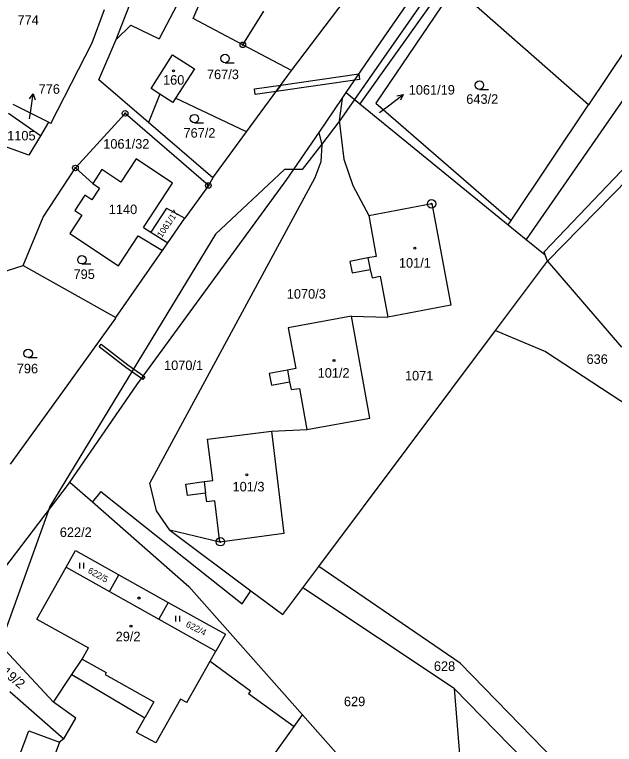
# Model space of a CAD drawing. Extents: x -547623 to -538651, y -1096714 to -1086522.
# Drawn here: x -542557.8 to -542450.9, y -1093102.4 to -1092972.4 of the extents above; entities that cross this region are included whole.
import ezdxf

# ---------------------------------------------------------------- set-up
doc = ezdxf.new("R2010")
doc.units = 0
for name, color, linetype in [('podzemní_provozovana', 7, 'Continuous'), ('Vrstva 1', 7, 'Continuous'), ('Vrstva 25', 7, 'Continuous'), ('Vrstva 30', 7, 'Continuous'), ('Vrstva 33', 7, 'Continuous'), ('Vrstva 52', 7, 'Continuous'), ('Vrstva 83', 7, 'Continuous'), ('Vrstva 86', 7, 'Continuous'), ('Vrstva 90', 7, 'Continuous'), ('Vrstva 92', 7, 'Continuous')]:
    doc.layers.add(name, color=color, linetype=linetype)

msp = doc.modelspace()

# ---------------------------------------------------------------- linework, layer by layer
at = {"layer": 'podzemní_provozovana'}
for p, q in [((-542554.91, -1092989.45), (-542554.5, -1092986.48)), ((-542490.96, -1092988.45), (-542488.58, -1092986.63))]:
    msp.add_line(p, q, dxfattribs=at)
for points in [[(-542555.13, -1092987.4), (-542554.5, -1092986.48), (-542554.14, -1092987.54)], [(-542489.67, -1092986.84), (-542488.58, -1092986.63), (-542489.07, -1092987.63)], [(-542492.77, -1092989.83), (-542490.96, -1092988.45)], [(-542555.12, -1092990.94), (-542554.91, -1092989.45)]]:
    msp.add_lwpolyline(points, dxfattribs=at)
at = {"layer": 'Vrstva 1'}
for points in [[(-542491.96, -1092976.38), (-542469.63, -1092944.19)], [(-542466.58, -1092946.56), (-542496.27, -1092988.27)], [(-542408.03, -1092960.23), (-542462.85, -1093016.3)], [(-542539.7, -1092976.81), (-542534.42, -1092963.24)], [(-542463.47, -1093014.64), (-542414.71, -1092963.49)], [(-542479.43, -1092967.43), (-542493.45, -1092988.17)], [(-542455.55, -1092988.45), (-542479.43, -1092967.43)], [(-542441.78, -1092967.83), (-542455.55, -1092988.45)], [(-542436.57, -1092969), (-542466.67, -1093012.42)], [(-542528.85, -1092970.58), (-542532.04, -1092976.7)], [(-542526, -1092973.06), (-542524.69, -1092970.02)], [(-542508.46, -1092982.35), (-542498.88, -1092969.7)], [(-542543.97, -1092977.38), (-542541.77, -1092971.46)], [(-542517.13, -1092977.76), (-542513.41, -1092971.76)], [(-542517.13, -1092977.76), (-542526, -1092973.06)], [(-542539.7, -1092976.81), (-542537.08, -1092974.23)], [(-542537.08, -1092974.23), (-542532.04, -1092976.7)], [(-542542.76, -1092983.98), (-542539.7, -1092976.81)], [(-542498.71, -1092986.28), (-542491.96, -1092976.38)], [(-542551.3, -1092991.75), (-542543.97, -1092977.38)], [(-542508.46, -1092982.35), (-542517.13, -1092977.76)], [(-542533.48, -1092985.55), (-542529.68, -1092979.57)], [(-542529.68, -1092979.57), (-542525.73, -1092982.05)], [(-542525.73, -1092982.05), (-542529.11, -1092987.29)], [(-542516.46, -1092993.24), (-542508.46, -1092982.35)], [(-542533.92, -1092991.6), (-542542.76, -1092983.98)], [(-542531.94, -1092986.53), (-542533.48, -1092985.55)], [(-542499.42, -1092987.31), (-542498.71, -1092986.28)], [(-542498.71, -1092986.28), (-542496.27, -1092988.27)], [(-542531.94, -1092986.53), (-542533.92, -1092991.6)], [(-542529.59, -1092988.02), (-542531.94, -1092986.53)], [(-542529.11, -1092987.29), (-542529.59, -1092988.02)], [(-542516.46, -1092993.24), (-542529.11, -1092987.29)], [(-542503.56, -1092993.36), (-542499.42, -1092987.31)], [(-542499.42, -1092987.31), (-542499.98, -1092991.22)], [(-542551.75, -1092991.53), (-542558.06, -1092988.41)], [(-542496.27, -1092988.27), (-542469.84, -1093009.84)], [(-542493.45, -1092988.17), (-542469.32, -1093009.06)], [(-542469.32, -1093009.06), (-542455.55, -1092988.45)], [(-542553.19, -1092993.96), (-542558.87, -1092990)], [(-542538.1, -1092989.97), (-542546.94, -1092999.7)], [(-542523.27, -1093002.82), (-542538.1, -1092989.97)], [(-542551.75, -1092991.53), (-542553.19, -1092993.96)], [(-542551.3, -1092991.75), (-542551.75, -1092991.53)], [(-542499.98, -1092991.22), (-542499.12, -1092998.11)], [(-542522.49, -1093001.45), (-542533.92, -1092991.6)], [(-542553.19, -1092993.96), (-542555.25, -1092997.43)], [(-542522.49, -1093001.45), (-542516.46, -1092993.24)], [(-542509.31, -1093001.78), (-542503.56, -1092993.36)], [(-542503.02, -1092995.55), (-542503.56, -1092993.36)], [(-542555.25, -1092997.43), (-542561.53, -1092995.16)], [(-542503.19, -1092998.56), (-542503.02, -1092995.55)], [(-542536.1, -1092998.08), (-542538.83, -1093002.23)], [(-542529.64, -1093002.42), (-542536.1, -1092998.08)], [(-542504.27, -1093001.41), (-542503.19, -1092998.56)], [(-542499.12, -1092998.11), (-542497.51, -1093002.85)], [(-542552.67, -1093008.46), (-542546.94, -1092999.7)], [(-542546.94, -1092999.7), (-542543.87, -1093002.48)], [(-542542.24, -1092999.99), (-542543.87, -1093002.48)], [(-542538.83, -1093002.23), (-542542.24, -1092999.99)], [(-542536.01, -1093038.34), (-542509.31, -1093001.78)], [(-542533.7, -1093055.87), (-542504.27, -1093001.41)], [(-542522.49, -1093001.45), (-542523.27, -1093002.82)], [(-542543.87, -1093002.48), (-542542.63, -1093003.3)], [(-542534.8, -1093010.3), (-542529.64, -1093002.42)], [(-542523.27, -1093002.82), (-542527.48, -1093008.65)], [(-542497.51, -1093002.85), (-542494.71, -1093008.14)], [(-542545.25, -1093004.55), (-542547.05, -1093007.29)], [(-542544, -1093005.38), (-542545.25, -1093004.55)], [(-542542.63, -1093003.3), (-542544, -1093005.38)], [(-542530.75, -1093006.87), (-542533.53, -1093011.11)], [(-542530.75, -1093006.87), (-542527.48, -1093008.65)], [(-542494.71, -1093008.14), (-542483.47, -1093006.01)], [(-542483.47, -1093006.01), (-542480.05, -1093024.16)], [(-542556.23, -1093017.05), (-542552.67, -1093008.46)], [(-542545.81, -1093008.11), (-542547.94, -1093011.35)], [(-542547.05, -1093007.29), (-542545.81, -1093008.11)], [(-542494.71, -1093008.14), (-542493.39, -1093015.44)], [(-542530.51, -1093013.03), (-542527.48, -1093008.65)], [(-542469.84, -1093009.84), (-542469.32, -1093009.06)], [(-542534.8, -1093010.3), (-542533.53, -1093011.11)], [(-542469.84, -1093009.84), (-542466.67, -1093012.42)], [(-542547.94, -1093011.35), (-542539.27, -1093017.11)], [(-542539.27, -1093017.11), (-542535.79, -1093011.81)], [(-542535.79, -1093011.81), (-542531.46, -1093014.4)], [(-542533.53, -1093011.11), (-542530.51, -1093013.03)], [(-542531.46, -1093014.4), (-542530.51, -1093013.03)], [(-542466.67, -1093012.42), (-542463.26, -1093015.2)], [(-542539.74, -1093026.36), (-542531.46, -1093014.4)], [(-542463.26, -1093015.2), (-542463.47, -1093014.64)], [(-542494.85, -1093015.72), (-542498.06, -1093016.35)], [(-542493.39, -1093015.44), (-542494.85, -1093015.72)], [(-542462.85, -1093016.3), (-542463.26, -1093015.2)], [(-542560.01, -1093018.26), (-542556.23, -1093017.05)], [(-542556.23, -1093017.05), (-542539.74, -1093026.36)], [(-542498.06, -1093016.35), (-542497.65, -1093018.39)], [(-542472.12, -1093028.67), (-542462.85, -1093016.3)], [(-542462.85, -1093016.3), (-542449.67, -1093031.64)], [(-542497.65, -1093018.39), (-542494.42, -1093017.79)], [(-542494.42, -1093017.79), (-542494.07, -1093019.25)], [(-542494.07, -1093019.25), (-542492.67, -1093018.99)], [(-542492.67, -1093018.99), (-542491.28, -1093026.26)], [(-542480.05, -1093024.16), (-542491.28, -1093026.26)], [(-542539.83, -1093026.48), (-542549.23, -1093039.59)], [(-542539.83, -1093026.48), (-542539.74, -1093026.36)], [(-542497.78, -1093026.08), (-542509.04, -1093028.18)], [(-542494.52, -1093044.28), (-542497.78, -1093026.08)], [(-542497.78, -1093026.08), (-542491.28, -1093026.26)], [(-542509.04, -1093028.18), (-542507.66, -1093035.45)], [(-542503.6, -1093070.72), (-542472.12, -1093028.67)], [(-542472.12, -1093028.67), (-542463.21, -1093032.4)], [(-542463.21, -1093032.4), (-542443.24, -1093045.46)], [(-542509.16, -1093035.71), (-542512.45, -1093036.29)], [(-542507.66, -1093035.45), (-542509.16, -1093035.71)], [(-542512.45, -1093036.29), (-542512.04, -1093038.41)], [(-542547.93, -1093055.65), (-542536.01, -1093038.34)], [(-542512.04, -1093038.41), (-542508.81, -1093037.8)], [(-542508.81, -1093037.8), (-542508.5, -1093039.19)], [(-542549.23, -1093039.59), (-542558.56, -1093052.45)], [(-542508.5, -1093039.19), (-542507.06, -1093039.01)], [(-542507.06, -1093039.01), (-542505.73, -1093046.3)], [(-542505.73, -1093046.3), (-542494.52, -1093044.28)], [(-542523.44, -1093048.01), (-542512.05, -1093046.56)], [(-542512.05, -1093046.56), (-542505.73, -1093046.3)], [(-542512.05, -1093046.56), (-542509.8, -1093064.8)], [(-542522.49, -1093055.36), (-542523.44, -1093048.01)], [(-542560.68, -1093072.42), (-542548.17, -1093056)], [(-542548.17, -1093056), (-542547.93, -1093055.65)], [(-542547.93, -1093055.65), (-542543.9, -1093059.19)], [(-542532.49, -1093060.8), (-542533.7, -1093055.87)], [(-542527.29, -1093056), (-542523.99, -1093055.56)], [(-542526.99, -1093058.07), (-542527.29, -1093056)], [(-542523.99, -1093055.56), (-542522.49, -1093055.36)], [(-542542.41, -1093057.31), (-542543.9, -1093059.19)], [(-542542.41, -1093057.31), (-542525.02, -1093071.17)], [(-542523.77, -1093057.66), (-542526.99, -1093058.07)], [(-542523.54, -1093059.19), (-542523.77, -1093057.66)], [(-542522.09, -1093058.97), (-542523.54, -1093059.19)], [(-542521.2, -1093066.33), (-542522.09, -1093058.97)], [(-542543.9, -1093059.19), (-542526.75, -1093074.24)], [(-542530.13, -1093064.24), (-542532.49, -1093060.8)], [(-542521.2, -1093066.33), (-542530.13, -1093064.24)], [(-542530.13, -1093064.24), (-542515.69, -1093075.01)], [(-542509.8, -1093064.8), (-542521.2, -1093066.33)], [(-542548.59, -1093070.79), (-542546.91, -1093067.82)], [(-542546.91, -1093067.82), (-542539.2, -1093072.17)], [(-542553.81, -1093080.07), (-542548.59, -1093070.79)], [(-542548.59, -1093070.79), (-542540.86, -1093075.14)], [(-542506.44, -1093074.52), (-542503.6, -1093070.72)], [(-542478.44, -1093087.92), (-542503.6, -1093070.72)], [(-542540.86, -1093075.14), (-542539.2, -1093072.17)], [(-542539.2, -1093072.17), (-542530.43, -1093077.1)], [(-542525.02, -1093071.17), (-542517.24, -1093077.37)], [(-542526.75, -1093074.24), (-542506.5, -1093097.1)], [(-542509.99, -1093079.26), (-542506.44, -1093074.52)], [(-542479.46, -1093092.45), (-542506.44, -1093074.52)], [(-542517.24, -1093077.37), (-542515.69, -1093075.01)], [(-542515.69, -1093075.01), (-542509.99, -1093079.26)], [(-542530.43, -1093077.1), (-542532.11, -1093080.08)], [(-542530.43, -1093077.1), (-542520.22, -1093082.74)], [(-542553.81, -1093080.07), (-542544.64, -1093085.18)], [(-542532.11, -1093080.08), (-542521.95, -1093085.8)], [(-542520.22, -1093082.74), (-542521.95, -1093085.8)], [(-542550.87, -1093094.86), (-542561.15, -1093083.88)], [(-542545.76, -1093087.2), (-542544.64, -1093085.18)], [(-542522.93, -1093087.54), (-542521.95, -1093085.8)], [(-542547.59, -1093089.94), (-542545.76, -1093087.2)], [(-542527.1, -1093094.95), (-542522.93, -1093087.54)], [(-542522.93, -1093087.54), (-542515.78, -1093092.84)], [(-542478.44, -1093087.92), (-542457.08, -1093109.85)], [(-542550.87, -1093094.86), (-542547.59, -1093089.94)], [(-542547.59, -1093089.94), (-542534.58, -1093097.66)], [(-542515.78, -1093092.84), (-542516.11, -1093093.34)], [(-542479.46, -1093092.45), (-542459.67, -1093112.74)], [(-542479.46, -1093092.45), (-542476.32, -1093131.19)], [(-542558.62, -1093092.98), (-542549.02, -1093101.39)], [(-542516.11, -1093093.34), (-542508, -1093099.2)], [(-542546.9, -1093097.74), (-542550.87, -1093094.86)], [(-542528.23, -1093094.31), (-542532.61, -1093102.12)], [(-542527.1, -1093094.95), (-542528.23, -1093094.31)], [(-542549.02, -1093101.39), (-542546.9, -1093097.74)], [(-542536.04, -1093100.28), (-542534.58, -1093097.66)], [(-542508, -1093099.2), (-542506.5, -1093097.1)], [(-542506.5, -1093097.1), (-542476.32, -1093131.19)], [(-542526.63, -1093125.33), (-542508, -1093099.2)], [(-542557.5, -1093105.98), (-542555.23, -1093099.95)], [(-542555.23, -1093099.95), (-542549.78, -1093102)], [(-542532.61, -1093102.12), (-542536.04, -1093100.28)], [(-542549.78, -1093102), (-542552.05, -1093108.03)], [(-542549.02, -1093101.39), (-542549.78, -1093102)]]:
    msp.add_lwpolyline(points, dxfattribs=at)
at = {"layer": 'Vrstva 25'}
for p, q in [((-542520.3, -1092980.94), (-542518.7, -1092980.94)), ((-542474.99, -1092985.7), (-542473.39, -1092985.7)), ((-542525.75, -1092991.66), (-542524.15, -1092991.66)), ((-542545.79, -1093016.79), (-542544.19, -1093016.79)), ((-542555.36, -1093033.48), (-542553.76, -1093033.48)), ((-542546.14, -1093071.07), (-542546.14, -1093070.06)), ((-542545.46, -1093071.07), (-542545.46, -1093070.06)), ((-542529.04, -1093080.47), (-542529.04, -1093079.47)), ((-542528.36, -1093080.47), (-542528.36, -1093079.47))]:
    msp.add_line(p, q, dxfattribs=at)
for centre, radius in [((-542520.3, -1092980.19), 0.75), ((-542529.49, -1092982.39), 0.175), ((-542474.99, -1092984.95), 0.75), ((-542525.75, -1092990.91), 0.75), ((-542486.51, -1093013.97), 0.175), ((-542545.79, -1093016.04), 0.75), ((-542555.36, -1093032.73), 0.75), ((-542500.89, -1093033.98), 0.175), ((-542516.42, -1093054.37), 0.175), ((-542535.62, -1093076.31), 0.175), ((-542537.05, -1093081.34), 0.175)]:
    msp.add_circle(centre, radius, dxfattribs=at)
at = {"layer": 'Vrstva 30'}
for points in [[(-542510.35, -1092984.93), (-542496.47, -1092982.95)], [(-542496.47, -1092982.95), (-542496.33, -1092983.94)], [(-542515.06, -1092985.6), (-542510.35, -1092984.93)], [(-542496.33, -1092983.94), (-542511.18, -1092986.06)], [(-542511.18, -1092986.06), (-542510.35, -1092984.93)], [(-542510.35, -1092984.93), (-542511.18, -1092986.06)], [(-542514.92, -1092986.59), (-542515.06, -1092985.6)], [(-542511.18, -1092986.06), (-542514.92, -1092986.59)], [(-542542.74, -1093031.55), (-542542.37, -1093031.08)], [(-542537.97, -1093035.27), (-542542.74, -1093031.55)], [(-542542.37, -1093031.08), (-542537.62, -1093034.79)], [(-542535.19, -1093037.22), (-542537.97, -1093035.27)], [(-542537.62, -1093034.79), (-542534.83, -1093036.73)], [(-542534.83, -1093036.73), (-542535.19, -1093037.22)], [(-542535.19, -1093037.22), (-542534.83, -1093036.73)], [(-542534.59, -1093036.9), (-542534.93, -1093037.4)], [(-542534.83, -1093036.73), (-542534.59, -1093036.9)], [(-542534.93, -1093037.4), (-542535.19, -1093037.22)]]:
    msp.add_lwpolyline(points, dxfattribs=at)
at = {"layer": 'Vrstva 33'}
for points in [[(-542494.85, -1093015.72), (-542494.42, -1093017.79)], [(-542509.16, -1093035.71), (-542508.81, -1093037.8)], [(-542523.99, -1093055.56), (-542523.77, -1093057.66)], [(-542540.86, -1093075.14), (-542532.11, -1093080.08)], [(-542545.76, -1093087.2), (-542541.46, -1093089.59)], [(-542541.46, -1093089.59), (-542541.67, -1093089.94)], [(-542541.67, -1093089.94), (-542532.97, -1093094.78)], [(-542532.97, -1093094.78), (-542534.58, -1093097.66)]]:
    msp.add_lwpolyline(points, dxfattribs=at)
at = {"layer": 'Vrstva 52'}
msp.add_lwpolyline([(-542336, -1092788), (-542366, -1092811), (-542396.14, -1092845.28), (-542406, -1092856.5), (-542443.23, -1092909.97), (-542443.37, -1092910.18), (-542443.68, -1092910.61), (-542467.96, -1092945.49), (-542497.21, -1092987.5), (-542499.95, -1092991.43), (-542500, -1092991.5), (-542503.04, -1092995.46), (-542506.54, -1093000), (-542508.09, -1093000), (-542509.72, -1093000), (-542522, -1093011.5), (-542551.5, -1093060), (-542551.76, -1093060.71), (-542560.43, -1093084.65), (-542562, -1093089), (-542562.06, -1093089.73), (-542564.5, -1093120)], dxfattribs=at)
at = {"layer": 'Vrstva 83'}
for centre, radius in [((-542517.13, -1092977.76), 0.5), ((-542517.13, -1092977.76), 0.1), ((-542538.1, -1092989.97), 0.5), ((-542538.1, -1092989.97), 0.1), ((-542546.94, -1092999.7), 0.5), ((-542546.94, -1092999.7), 0.1), ((-542523.27, -1093002.82), 0.5), ((-542523.27, -1093002.82), 0.1), ((-542483.51, -1093006.09), 0.75), ((-542483.51, -1093006.09), 0.1), ((-542521.13, -1093066.29), 0.75), ((-542521.13, -1093066.29), 0.1)]:
    msp.add_circle(centre, radius, dxfattribs=at)
at = {"layer": 'Vrstva 90'}
for points in [[(-542533.48, -1092985.55), (-542529.68, -1092979.57)], [(-542529.68, -1092979.57), (-542525.73, -1092982.05)], [(-542525.73, -1092982.05), (-542529.11, -1092987.29)], [(-542531.94, -1092986.53), (-542533.48, -1092985.55)], [(-542529.59, -1092988.02), (-542531.94, -1092986.53)], [(-542529.11, -1092987.29), (-542529.59, -1092988.02)], [(-542494.71, -1093008.14), (-542483.47, -1093006.01)], [(-542483.47, -1093006.01), (-542480.05, -1093024.16)], [(-542494.71, -1093008.14), (-542493.39, -1093015.44)], [(-542493.39, -1093015.44), (-542494.85, -1093015.72)], [(-542494.85, -1093015.72), (-542494.42, -1093017.79)], [(-542494.42, -1093017.79), (-542494.07, -1093019.25)], [(-542494.07, -1093019.25), (-542492.67, -1093018.99)], [(-542492.67, -1093018.99), (-542491.28, -1093026.26)], [(-542480.05, -1093024.16), (-542491.28, -1093026.26)], [(-542497.78, -1093026.08), (-542509.04, -1093028.18)], [(-542494.52, -1093044.28), (-542497.78, -1093026.08)], [(-542509.04, -1093028.18), (-542507.66, -1093035.45)], [(-542507.66, -1093035.45), (-542509.16, -1093035.71)], [(-542509.16, -1093035.71), (-542508.81, -1093037.8)], [(-542508.81, -1093037.8), (-542508.5, -1093039.19)], [(-542508.5, -1093039.19), (-542507.06, -1093039.01)], [(-542507.06, -1093039.01), (-542505.73, -1093046.3)], [(-542505.73, -1093046.3), (-542494.52, -1093044.28)], [(-542523.44, -1093048.01), (-542512.05, -1093046.56)], [(-542512.05, -1093046.56), (-542509.8, -1093064.8)], [(-542522.49, -1093055.36), (-542523.44, -1093048.01)], [(-542523.99, -1093055.56), (-542522.49, -1093055.36)], [(-542523.99, -1093055.56), (-542523.77, -1093057.66)], [(-542523.54, -1093059.19), (-542523.77, -1093057.66)], [(-542522.09, -1093058.97), (-542523.54, -1093059.19)], [(-542521.2, -1093066.33), (-542522.09, -1093058.97)], [(-542509.8, -1093064.8), (-542521.2, -1093066.33)], [(-542553.81, -1093080.07), (-542548.59, -1093070.79)], [(-542548.59, -1093070.79), (-542540.86, -1093075.14)], [(-542540.86, -1093075.14), (-542532.11, -1093080.08)], [(-542553.81, -1093080.07), (-542544.64, -1093085.18)], [(-542532.11, -1093080.08), (-542521.95, -1093085.8)], [(-542545.76, -1093087.2), (-542544.64, -1093085.18)], [(-542522.93, -1093087.54), (-542521.95, -1093085.8)], [(-542545.76, -1093087.2), (-542541.46, -1093089.59)], [(-542527.1, -1093094.95), (-542522.93, -1093087.54)], [(-542541.46, -1093089.59), (-542541.67, -1093089.94)], [(-542541.67, -1093089.94), (-542532.97, -1093094.78)], [(-542532.97, -1093094.78), (-542534.58, -1093097.66)], [(-542528.23, -1093094.31), (-542532.61, -1093102.12)], [(-542527.1, -1093094.95), (-542528.23, -1093094.31)], [(-542536.04, -1093100.28), (-542534.58, -1093097.66)], [(-542532.61, -1093102.12), (-542536.04, -1093100.28)]]:
    msp.add_lwpolyline(points, dxfattribs=at)

# ---------------------------------------------------------------- texts
at = {"layer": 'podzemní_provozovana'}
for s, p in [('776', (-542553.5, -1092986.48)), ('1061/19', (-542487.58, -1092986.63))]:
    msp.add_text(s, height=1.7, dxfattribs=at).set_placement(p)
at = {"layer": 'Vrstva 86'}
for s, height, p in [('774', 1.7, (-542557.26, -1092974.19)), ('767/3', 1.7, (-542523.52, -1092983.87)), ('643/2', 1.7, (-542477.33, -1092988.27)), ('1061/19', 0.1, (-542492.99, -1092989.83)), ('776', 0.1, (-542555.23, -1092990.94)), ('767/2', 1.7, (-542527.7, -1092994.3)), ('1105', 1.7, (-542559.1, -1092994.79)), ('1061/32', 1.7, (-542541.99, -1092996.26)), ('1140', 1.7, (-542541, -1093007.92)), ('795', 1.7, (-542547.28, -1093019.47)), ('1070/3', 1.7, (-542509.3, -1093022.98)), ('636', 1.7, (-542455.91, -1093034.6)), ('1070/1', 1.7, (-542531.16, -1093035.7)), ('796', 1.7, (-542557.39, -1093036.28)), ('1071', 1.7, (-542488.25, -1093037.55)), ('622/2', 1.7, (-542549.73, -1093065.44)), ('628', 1.7, (-542483.1, -1093089.29)), ('629', 1.7, (-542499.12, -1093095.58))]:
    msp.add_text(s, height=height, dxfattribs=at).set_placement(p)
for s, height, rotation, p in [('1061/17', 1.14, 55.7995, (-542531.57, -1093012.21)), ('622/5', 1.14, 330.7086, (-542544.84, -1093071.76)), ('622/4', 1.14, 332.9251, (-542527.4, -1093081.34)), ('619/2', 1.7, 320.5872, (-542561.19, -1093088.96))]:
    msp.add_text(s, height=height, rotation=rotation, dxfattribs=at).set_placement(p)
at = {"layer": 'Vrstva 92'}
for s, p in [('160', (-542531.34, -1092984.86)), ('101/1', (-542489.33, -1093017.45)), ('101/2', (-542503.8, -1093037.06)), ('101/3', (-542518.96, -1093057.32)), ('29/2', (-542539.78, -1093084.01))]:
    msp.add_text(s, height=1.7, dxfattribs=at).set_placement(p)

doc.saveas('drawing.dxf')
